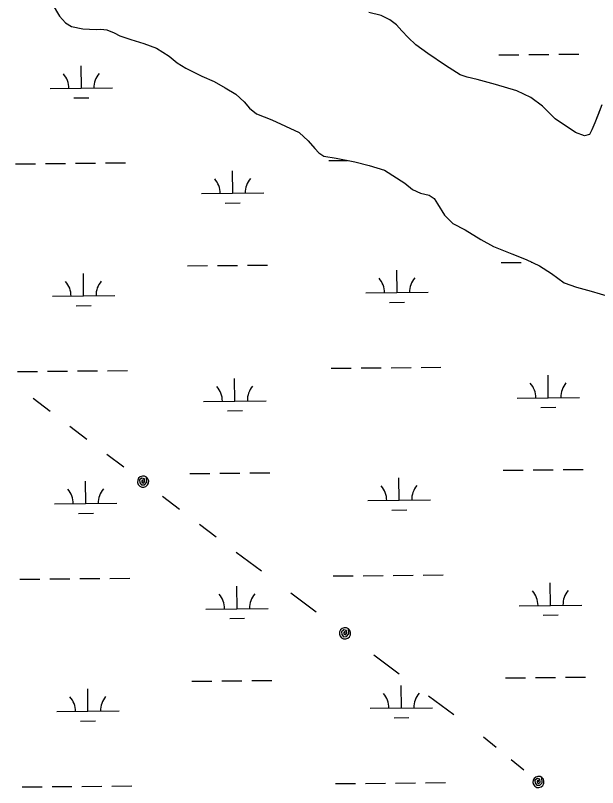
# Model space of a CAD drawing. Extents: x 3734862 to 3772949, y 391520 to 417239.
# Drawn here: x 3768572 to 3769504, y 400539 to 401776 of the extents above; entities that cross this region are included whole.
import ezdxf

# ---------------------------------------------------------------- set-up
doc = ezdxf.new("R2010")
doc.units = 0
for name, color, linetype in [('V-TOPO-SHOR', 7, 'Continuous'), ('V-UTIL-LINE', 7, 'Continuous'), ('V-WETL-SWMP', 7, 'Continuous')]:
    doc.layers.add(name, color=color, linetype=linetype)

msp = doc.modelspace()

# ---------------------------------------------------------------- linework, layer by layer
at = {"layer": 'V-TOPO-SHOR'}
for points in [[(3768630.681, 401794.606), (3768642.4960000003, 401775.068), (3768652.154, 401764.33), (3768661.747, 401758.348), (3768679.4620000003, 401754.514), (3768701.216, 401753.453), (3768708.677, 401754.23600000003)], [(3769510.592, 401632.759), (3769504.686, 401617.73), (3769499.4390000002, 401604.072), (3769494.833, 401593.14), (3769490.859, 401585.614), (3769482.737, 401583.463), (3769468.399, 401588.702), (3769436.17, 401610.677), (3769415.514, 401630.77400000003), (3769396.9790000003, 401644.787), (3769374.418, 401655.346), (3769340.309, 401665.75), (3769310.992, 401673.5), (3769295.3140000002, 401677.36), (3769283.71, 401681.278), (3769260.414, 401695.903), (3769232.2970000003, 401715.217), (3769213.083, 401729.221), (3769200.699, 401740.60000000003), (3769190.363, 401751.328), (3769182.072, 401761.404), (3769171.093, 401769.405), (3769157.416, 401776.01), (3769137.645, 401781.173)], [(3768708.677, 401754.23600000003), (3768718.204, 401753.009), (3768729.8170000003, 401748.411), (3768738.711, 401743.779), (3768756.455, 401737.907), (3768777.603, 401731.405), (3768797.411, 401723.52400000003), (3768817.965, 401710.898), (3768831.018, 401700.207), (3768844.724, 401691.565), (3768870.031, 401679.005), (3768889.847, 401670.444), (3768907.646, 401660.499), (3768924.776, 401649.864), (3768937.848, 401637.815), (3768946.819, 401627.74700000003), (3768957.816, 401618.38800000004), (3768982.396, 401609.215), (3769026.156, 401588.755), (3769040.605, 401575.365), (3769050.9590000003, 401563.28), (3769057.855, 401555.901), (3769065.4, 401550.57), (3769085.143, 401547.445), (3769115.113, 401541.741), (3769138.288, 401535.946), (3769162.852, 401528.13), (3769195.063, 401507.511), (3769207.429, 401497.492), (3769220.417, 401491.555), (3769234.046, 401488.346), (3769242.271, 401483.023), (3769247.827, 401474.268), (3769258.946, 401456.08), (3769272.037, 401442.67100000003), (3769291.8740000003, 401432.753), (3769317.218, 401417.477), (3769337.073, 401406.201), (3769366.446, 401394.376), (3769389.67, 401385.18200000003), (3769410.865, 401375.282), (3769430.058, 401362.64), (3769450.6410000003, 401347.976), (3769470.4390000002, 401340.775), (3769493.6240000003, 401334.3), (3769522.274, 401325.86)]]:
    msp.add_lwpolyline(points, dxfattribs=at)
at = {"layer": 'V-UTIL-LINE'}
for points in [[(3768600.062, 401162.92100000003), (3768627.166, 401142.39900000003)], [(3768659.054, 401118.255), (3768686.159, 401097.732)], [(3768718.046, 401073.588), (3768745.151, 401053.066)], [(3768776.241, 401029.526), (3768776.364, 401032.4), (3768774.403, 401031.148), (3768774.355, 401028.403), (3768776.87, 401026.904), (3768779.048, 401029.51300000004), (3768778.519, 401034.17100000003), (3768774.3540000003, 401035.09500000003), (3768770.492, 401032.139), (3768770.892, 401027.578), (3768773.786, 401024.17), (3768778.605, 401024.375), (3768782.18, 401028.561), (3768781.674, 401036.701), (3768778.515, 401038.234), (3768775.009, 401038.441), (3768771.691, 401037.291), (3768769.066, 401034.95900000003), (3768767.5330000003, 401031.799), (3768767.326, 401028.294), (3768768.4760000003, 401024.976), (3768770.808, 401022.351), (3768773.968, 401020.818), (3768777.473, 401020.61), (3768780.791, 401021.761), (3768783.416, 401024.093), (3768784.949, 401027.25200000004), (3768785.156, 401030.75800000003), (3768784.006, 401034.076), (3768781.674, 401036.701)], [(3768807.332, 401005.985), (3768834.436, 400985.463)], [(3768866.324, 400961.319), (3768893.4280000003, 400940.797)], [(3768925.316, 400916.653), (3768965.611, 400886.542)], [(3769013.017, 400851.118), (3769053.312, 400821.00800000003)], [(3769099.532, 400786.469), (3769099.637, 400789.344), (3769097.684, 400788.08), (3769097.653, 400785.33400000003), (3769100.1780000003, 400783.852), (3769102.339, 400786.474), (3769101.781, 400791.129), (3769097.609, 400792.027), (3769093.767, 400789.04600000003), (3769094.1950000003, 400784.488), (3769097.11, 400781.098), (3769101.9280000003, 400781.333), (3769105.477, 400785.542), (3769104.919, 400793.679), (3769101.751, 400795.191), (3769098.244, 400795.376), (3769094.933, 400794.205), (3769092.323, 400791.856), (3769090.81, 400788.688), (3769090.625, 400785.181), (3769091.796, 400781.87), (3769094.145, 400779.26), (3769097.3140000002, 400777.74700000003), (3769100.821, 400777.56200000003), (3769104.131, 400778.733), (3769106.742, 400781.082), (3769108.254, 400784.251), (3769108.4390000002, 400787.75800000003), (3769107.268, 400791.068), (3769104.919, 400793.679)], [(3769145.753, 400751.931), (3769186.048, 400721.82)], [(3769233.453, 400686.396), (3769273.748, 400656.28500000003)], [(3769321.154, 400620.86100000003), (3769341.511, 400604.098)], [(3769365.46, 400584.376), (3769385.8170000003, 400567.612)], [(3769409.168, 400548.384), (3769409.4080000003, 400551.251), (3769407.398, 400550.08), (3769407.237, 400547.33900000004), (3769409.69, 400545.739), (3769411.972, 400548.257), (3769411.634, 400552.933), (3769407.509, 400554.026), (3769403.5300000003, 400551.23), (3769403.744, 400546.656), (3769406.4960000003, 400543.13300000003), (3769411.3200000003, 400543.14), (3769415.063, 400547.178), (3769414.889, 400555.331), (3769411.795, 400556.992), (3769408.301, 400557.342), (3769404.9390000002, 400556.328), (3769402.22, 400554.105), (3769400.56, 400551.011), (3769400.21, 400547.517), (3769401.224, 400544.154), (3769403.447, 400541.436), (3769406.541, 400539.776), (3769410.035, 400539.42600000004), (3769413.398, 400540.44), (3769416.116, 400542.663), (3769417.776, 400545.757), (3769418.126, 400549.251), (3769417.112, 400552.613), (3769414.889, 400555.331)]]:
    msp.add_lwpolyline(points, dxfattribs=at)
at = {"layer": 'V-WETL-SWMP'}
for p, q in [((3769345.8282957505, 401713.0172564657), (3769377.8265107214, 401713.3552487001)), ((3769393.8256182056, 401713.5242448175), (3769425.8238331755, 401713.8622370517)), ((3769441.8229406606, 401714.0312331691), (3769473.82115563, 401714.36922540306)), ((3768677.3840180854, 401659.5239920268), (3768677.0037768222, 401695.5219838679)), ((3768627.386807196, 401658.9958791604), (3768727.381228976, 401660.05210489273)), ((3768665.547673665, 401643.96710571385), (3768689.546334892, 401644.22059989)), ((3769073.6942013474, 401543.63245747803), (3769103.51901757, 401543.947492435)), ((3768571.8141988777, 401538.3311760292), (3768603.8124138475, 401538.6691682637)), ((3768619.8115213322, 401538.8381643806), (3768651.8097363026, 401539.176156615)), ((3768667.8088437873, 401539.3451527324), (3768699.8070587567, 401539.6831449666)), ((3768715.806166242, 401539.852141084), (3768747.8043812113, 401540.1901333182)), ((3768919.64677489, 401491.26044749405), (3768919.2665336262, 401527.2584393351)), ((3768869.649564, 401490.7323346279), (3768969.6439857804, 401491.7885603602)), ((3768907.8104304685, 401475.7035611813), (3768931.809091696, 401475.9570553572)), ((3768847.4620922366, 401375.0595323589), (3768879.4603072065, 401375.39752459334)), ((3768895.459414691, 401375.5665207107), (3768927.4576296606, 401375.9045129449)), ((3768943.456737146, 401376.0735090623), (3768975.4549521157, 401376.4115012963)), ((3769349.342094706, 401380.36081380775), (3769381.3403096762, 401380.6988060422)), ((3769397.339417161, 401380.86780215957), (3769398.8727708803, 401380.8839987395)), ((3768680.897817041, 401326.8675493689), (3768680.517575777, 401362.86554120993)), ((3769182.7778195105, 401332.1688308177), (3769182.3975782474, 401368.1668226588)), ((3769132.7806086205, 401331.6407179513), (3769232.7750304, 401332.6969436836)), ((3768630.9006061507, 401326.3394365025), (3768730.8950279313, 401327.3956622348)), ((3768669.06147262, 401311.3106630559), (3768693.0601338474, 401311.56415723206)), ((3769170.9414750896, 401316.6119445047), (3769194.940136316, 401316.8654386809)), ((3769077.2080003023, 401210.9760148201), (3769109.206215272, 401211.31400705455)), ((3769125.205322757, 401211.48300317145), (3769157.203537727, 401211.8209954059)), ((3769173.202645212, 401211.98999152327), (3769205.2008601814, 401212.3279837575)), ((3769221.1999676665, 401212.49697987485), (3769253.1981826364, 401212.83497210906)), ((3768575.3279978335, 401205.67473337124), (3768607.326212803, 401206.01272560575)), ((3768623.3253202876, 401206.1817217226), (3768655.3235352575, 401206.5197139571)), ((3768671.322642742, 401206.6887100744), (3768703.320857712, 401207.0267023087)), ((3768719.319965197, 401207.195698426), (3768751.318180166, 401207.53369066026)), ((3769425.0405763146, 401163.9052862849), (3769424.6603350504, 401199.90327812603)), ((3768923.160573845, 401158.6040048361), (3768922.7803325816, 401194.6019966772)), ((3769375.043365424, 401163.37717341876), (3769475.0377872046, 401164.4333991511)), ((3768873.163362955, 401158.0758919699), (3768973.157784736, 401159.1321177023)), ((3769413.2042318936, 401148.3483999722), (3769437.2028931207, 401148.6018941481)), ((3768911.324229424, 401143.0471185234), (3768935.3228906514, 401143.3006126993)), ((3769400.853216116, 401048.21135950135), (3769432.8514310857, 401048.5493517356)), ((3769448.8505385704, 401048.71834785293), (3769480.8487535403, 401049.056340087)), ((3768850.9758911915, 401042.40308970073), (3768882.9741061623, 401042.7410819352)), ((3768898.9732136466, 401042.91007805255), (3768930.971428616, 401043.24807028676)), ((3768946.9705361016, 401043.41706640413), (3768978.968751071, 401043.7550586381)), ((3769352.8558936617, 401047.70437114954), (3769384.854108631, 401048.04236338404)), ((3768684.4116159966, 400994.21110671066), (3768684.0313747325, 401030.2090985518)), ((3769186.2916184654, 400999.5123881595), (3769185.9113772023, 401035.5103800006)), ((3769136.294407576, 400998.9842752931), (3769236.288829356, 401000.04050102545)), ((3768634.414405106, 400993.68299384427), (3768734.408826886, 400994.7392195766)), ((3768672.5752715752, 400978.6542203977), (3768696.5739328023, 400978.90771457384)), ((3769174.455274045, 400983.95550184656), (3769198.4539352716, 400984.2089960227)), ((3769080.7217992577, 400878.31957216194), (3769112.7200142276, 400878.6575643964)), ((3769128.7191217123, 400878.8265605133), (3769160.7173366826, 400879.16455274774)), ((3769176.7164441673, 400879.3335488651), (3769208.7146591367, 400879.6715410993)), ((3769224.713766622, 400879.8405372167), (3769256.7119815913, 400880.1785294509)), ((3768578.8417967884, 400873.0182907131), (3768610.840011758, 400873.3562829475)), ((3768626.839119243, 400873.52527906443), (3768658.8373342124, 400873.8632712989)), ((3768674.836441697, 400874.03226741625), (3768706.834656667, 400874.37025965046)), ((3768722.833764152, 400874.5392557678), (3768754.8319791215, 400874.87724800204)), ((3769428.55437527, 400831.24884362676), (3769428.1741340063, 400867.2468354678)), ((3768926.6743728, 400825.9475621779), (3768926.2941315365, 400861.945554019)), ((3768876.67716191, 400825.41944931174), (3768976.6715836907, 400826.47567504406)), ((3769378.55716438, 400830.7207307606), (3769478.5515861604, 400831.7769564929)), ((3769416.7180308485, 400815.69195731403), (3769440.7166920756, 400815.94545148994)), ((3768914.8380283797, 400810.3906758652), (3768938.836689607, 400810.6441700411)), ((3769356.3696926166, 400715.0479284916), (3769388.3679075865, 400715.38592072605)), ((3769404.367015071, 400715.5549168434), (3769436.3652300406, 400715.89290907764)), ((3769452.364337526, 400716.061905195), (3769484.3625524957, 400716.399897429)), ((3768854.489690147, 400709.74664704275), (3768886.487905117, 400710.08463927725)), ((3768902.487012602, 400710.25363539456), (3768934.4852275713, 400710.59162762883)), ((3768950.4843350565, 400710.76062374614), (3768982.482550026, 400711.0986159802)), ((3769189.805417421, 400666.8559455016), (3769189.425176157, 400702.85393734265)), ((3768687.9254149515, 400661.55466405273), (3768687.545173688, 400697.5526558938)), ((3769139.8082065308, 400666.3278326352), (3769239.8026283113, 400667.3840583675)), ((3768637.9282040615, 400661.02655118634), (3768737.922625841, 400662.08277691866)), ((3768676.0890705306, 400645.9977777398), (3768700.087731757, 400646.2512719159)), ((3769177.969073, 400651.29905918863), (3769201.9677342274, 400651.5525533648)), ((3768630.352918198, 400540.8688364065), (3768662.3511331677, 400541.20682864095)), ((3768678.3502406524, 400541.3758247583), (3768710.3484556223, 400541.71381699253)), ((3768726.3475631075, 400541.8828131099), (3768758.3457780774, 400542.2208053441)), ((3769084.2355982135, 400545.66312950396), (3769116.233813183, 400546.00112173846)), ((3769132.2329206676, 400546.1701178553), (3769164.2311356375, 400546.5081100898)), ((3769180.230243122, 400546.6771062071), (3769212.2284580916, 400547.0150984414)), ((3769228.227565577, 400547.1840945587), (3769260.225780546, 400547.522086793)), ((3768582.3555957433, 400540.36184805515), (3768614.3538107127, 400540.6998402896))]:
    msp.add_line(p, q, dxfattribs=at)
for points in [[(3768630.681, 401794.606), (3768642.497, 401775.067), (3768652.1550000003, 401764.33), (3768661.747, 401758.348), (3768679.4620000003, 401754.514), (3768701.216, 401753.454), (3768708.6780000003, 401754.23600000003), (3768718.205, 401753.00800000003), (3768729.8170000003, 401748.411), (3768738.711, 401743.778), (3768756.454, 401737.907), (3768777.603, 401731.404), (3768797.411, 401723.523), (3768817.964, 401710.898), (3768831.018, 401700.207), (3768844.723, 401691.564), (3768870.031, 401679.004), (3768889.848, 401670.444), (3768907.647, 401660.498), (3768924.776, 401649.863), (3768937.849, 401637.815), (3768946.818, 401627.748), (3768957.816, 401618.38800000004), (3768982.397, 401609.21400000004), (3769026.1550000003, 401588.755), (3769040.6040000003, 401575.366), (3769050.96, 401563.28), (3769057.8540000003, 401555.902), (3769065.4, 401550.571), (3769085.143, 401547.445), (3769115.112, 401541.741), (3769138.289, 401535.945), (3769162.852, 401528.13), (3769195.063, 401507.512), (3769207.4280000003, 401497.492), (3769220.417, 401491.556), (3769234.0470000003, 401488.346), (3769242.272, 401483.02400000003), (3769247.827, 401474.26900000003), (3769258.946, 401456.079), (3769272.037, 401442.672), (3769291.873, 401432.754), (3769317.218, 401417.477), (3769337.073, 401406.2), (3769366.446, 401394.375), (3769389.669, 401385.183), (3769410.864, 401375.283), (3769430.059, 401362.639), (3769450.64, 401347.976), (3769470.4390000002, 401340.775), (3769493.625, 401334.299)], [(3769510.593, 401632.75800000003), (3769499.438, 401604.07300000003), (3769494.833, 401593.14), (3769490.86, 401585.613), (3769482.737, 401583.46400000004), (3769468.399, 401588.702), (3769436.17, 401610.678), (3769415.514, 401630.775), (3769396.98, 401644.787), (3769374.418, 401655.347), (3769340.309, 401665.749), (3769310.991, 401673.499), (3769295.3140000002, 401677.36), (3769283.711, 401681.277), (3769260.414, 401695.903), (3769232.2970000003, 401715.218), (3769213.083, 401729.221), (3769200.699, 401740.60000000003), (3769190.362, 401751.327), (3769182.072, 401761.403), (3769171.093, 401769.405), (3769157.416, 401776.011), (3769137.645, 401781.174)], [(3769493.625, 401334.299), (3769522.273, 401325.86)]]:
    msp.add_lwpolyline(points, dxfattribs=at)
for centre, radius, start, end in [((3768622.1391485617, 401659.4152786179), 35.24628790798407, 359.8333639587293, 41.377022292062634), ((3768732.618857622, 401660.58225883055), 35.24628790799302, 139.83336095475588, 181.3770192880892), ((3768864.401905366, 401491.1517340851), 35.24628790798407, 359.8333639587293, 41.377022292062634), ((3768974.8816144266, 401492.318714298), 35.24628790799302, 139.83336095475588, 181.3770192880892), ((3768625.652947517, 401326.75883595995), 35.24628790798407, 359.8333639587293, 41.377022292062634), ((3768736.132656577, 401327.9258161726), 35.24628790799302, 139.83336095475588, 181.3770192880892), ((3769127.5329499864, 401332.06011740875), 35.24628790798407, 359.8333639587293, 41.377022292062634), ((3769238.0126590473, 401333.2270976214), 35.24628790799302, 139.83336095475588, 181.3770192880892), ((3769369.795706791, 401163.796572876), 35.24628790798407, 359.8333639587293, 41.377022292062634), ((3769480.2754158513, 401164.9635530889), 35.24628790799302, 139.83336095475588, 181.3770192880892), ((3768867.9157043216, 401158.4952914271), 35.24628790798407, 359.8333639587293, 41.377022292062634), ((3768978.3954133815, 401159.6622716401), 35.24628790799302, 139.83336095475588, 181.3770192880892), ((3768629.1667464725, 400994.1023933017), 35.24628790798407, 359.8333639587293, 41.377022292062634), ((3768739.6464555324, 400995.2693735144), 35.24628790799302, 139.83336095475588, 181.3770192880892), ((3769131.0467489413, 400999.4036747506), 35.24628790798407, 359.8333639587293, 41.377022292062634), ((3769241.526458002, 401000.57065496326), 35.24628790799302, 139.83336095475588, 181.3770192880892), ((3769373.309505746, 400831.1401302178), 35.24628790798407, 359.8333639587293, 41.377022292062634), ((3769483.7892148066, 400832.30711043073), 35.24628790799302, 139.83336095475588, 181.3770192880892), ((3768871.429503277, 400825.83884876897), 35.24628790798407, 359.8333639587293, 41.377022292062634), ((3768981.9092123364, 400827.00582898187), 35.24628790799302, 139.83336095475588, 181.3770192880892), ((3769134.560547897, 400666.7472320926), 35.24628790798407, 359.8333639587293, 41.377022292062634), ((3769245.040256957, 400667.91421230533), 35.24628790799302, 139.83336095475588, 181.3770192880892), ((3768632.6805454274, 400661.4459506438), 35.24628790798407, 359.8333639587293, 41.377022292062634), ((3768743.1602544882, 400662.61293085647), 35.24628790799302, 139.83336095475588, 181.3770192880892)]:
    msp.add_arc(centre, radius, start, end, dxfattribs=at)

doc.saveas('drawing.dxf')
